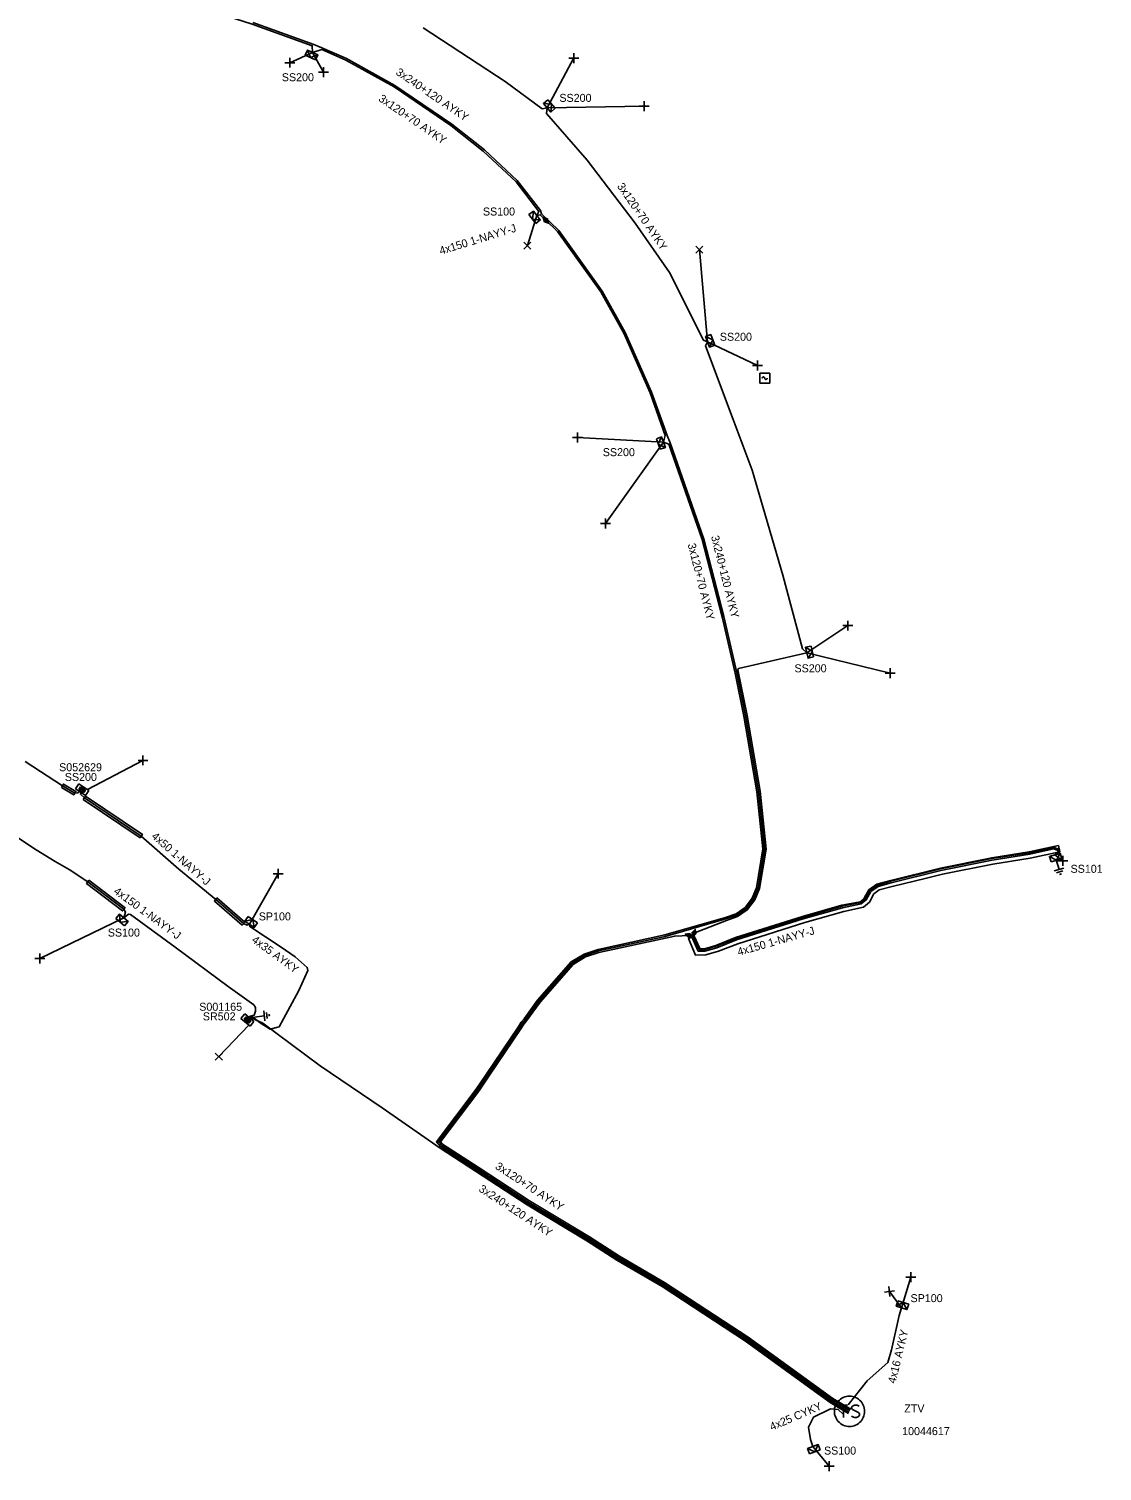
# Model space of a CAD drawing. Extents: x -763093 to -760976, y -1155572 to -1152009.
# Drawn here: x -761298.8 to -761164.7, y -1152669 to -1152488.8 of the extents above; entities that cross this region are included whole.
import ezdxf

# ---------------------------------------------------------------- set-up
doc = ezdxf.new("R2010")
doc.units = 0
for name, color, linetype in [('Vrstva 1', 7, 'Continuous'), ('Vrstva 14', 7, 'Continuous'), ('Vrstva 15', 7, 'Continuous'), ('Vrstva 19', 7, 'Continuous'), ('Vrstva 20', 7, 'Continuous'), ('Vrstva 25', 7, 'Continuous'), ('Vrstva 26', 7, 'Continuous'), ('Vrstva 27', 7, 'Continuous'), ('Vrstva 28', 7, 'Continuous'), ('Vrstva 29', 7, 'Continuous'), ('Vrstva 30', 7, 'Continuous'), ('Vrstva 31', 7, 'Continuous'), ('Vrstva 33', 7, 'Continuous'), ('Vrstva 34', 7, 'Continuous'), ('Vrstva 4', 7, 'Continuous'), ('Vrstva 5', 7, 'Continuous'), ('Vrstva 59', 7, 'Continuous'), ('Vrstva 6', 7, 'Continuous'), ('Vrstva 8', 7, 'Continuous'), ('Vrstva 9', 7, 'Continuous')]:
    doc.layers.add(name, color=color, linetype=linetype)

# ---------------------------------------------------------------- blocks, each defined once
blk = doc.blocks.new('NN870')
at = {"layer": 'Vrstva 4'}
for points in [[(0, -0.25), (0.5, 0), (0, 0.25), (-0.5, 0), (0, -0.25)], [(0.37, 0), (0, 0.19), (-0.36, 0), (0, -0.19), (0.37, 0)], [(0.24, 0), (0, 0.12), (-0.25, 0), (0, -0.12), (0.24, 0)], [(0.12, 0), (0, 0.06), (-0.13, 0), (0, -0.06), (0.12, 0)]]:
    blk.add_lwpolyline(points, dxfattribs=at)
blk = doc.blocks.new('NN800')
at = {"layer": 'Vrstva 1'}
for points in [[(-0.44, 0.44), (0.44, -0.44)], [(-0.44, -0.44), (0.44, 0.44)]]:
    blk.add_lwpolyline(points, dxfattribs=at)
blk = doc.blocks.new('NN620')
at = {"layer": 'Vrstva 8'}
for points in [[(0.75, 0), (-0.75, 0)], [(-0.75, 0), (-0.75, -0.75)], [(0.75, -0.75), (0.75, 0)], [(-0.75, -0.75), (0.75, -0.75)], [(0.37, -0.18), (-0.38, -0.18)], [(-0.38, -0.18), (-0.38, -0.56)], [(-0.38, -0.56), (0.37, -0.56)], [(0.32, -0.23), (-0.33, -0.23)], [(-0.33, -0.23), (-0.33, -0.51)], [(-0.33, -0.51), (0.32, -0.51)], [(0.27, -0.27), (-0.28, -0.27)], [(-0.28, -0.27), (-0.28, -0.46)], [(-0.28, -0.46), (0.27, -0.46)], [(0.23, -0.32), (-0.23, -0.32)], [(-0.23, -0.32), (-0.23, -0.42)], [(-0.23, -0.42), (0.23, -0.42)], [(-0.19, -0.37), (0.19, -0.37)], [(0.23, -0.42), (0.23, -0.32)], [(0.27, -0.46), (0.27, -0.27)], [(0.32, -0.51), (0.32, -0.23)], [(0.37, -0.56), (0.37, -0.18)]]:
    blk.add_lwpolyline(points, dxfattribs=at)
blk = doc.blocks.new('NN630')
at = {"layer": 'Vrstva 9'}
for points in [[(0, -0.7), (-0.7, 0)], [(-0.7, -0.7), (-0.7, 0), (0.7, 0), (0.7, -0.7)], [(-0.7, -0.7), (0.7, -0.7)], [(0, -0.7), (0.7, 0)]]:
    blk.add_lwpolyline(points, dxfattribs=at)
blk = doc.blocks.new('NN810')
at = {"layer": 'Vrstva 14'}
for points in [[(0, -0.64), (0, -1.89)], [(0.63, -1.89), (-0.62, -1.89)], [(0.39, -2.2), (-0.4, -2.2)], [(0, -2.52), (-0.12, -2.52)], [(0.14, -2.52), (0, -2.52)]]:
    blk.add_lwpolyline(points, dxfattribs=at)
blk = doc.blocks.new('NN740')
at = {"layer": 'Vrstva 1'}
for points in [[(0.62, 0.62), (-0.63, 0.62)], [(-0.63, 0.62), (-0.63, -0.63)], [(0, 0), (0, 0.01), (0, 0.03), (-0.01, 0.05), (-0.01, 0.06), (-0.02, 0.08), (-0.03, 0.09), (-0.04, 0.1), (-0.05, 0.11), (-0.06, 0.12), (-0.08, 0.13), (-0.09, 0.14), (-0.11, 0.14), (-0.12, 0.15), (-0.14, 0.15), (-0.15, 0.15), (-0.17, 0.15), (-0.18, 0.15), (-0.2, 0.15), (-0.21, 0.14), (-0.23, 0.13), (-0.24, 0.12), (-0.26, 0.11), (-0.27, 0.1), (-0.28, 0.09), (-0.29, 0.08), (-0.29, 0.06), (-0.3, 0.05), (-0.3, 0.03), (-0.31, 0.02), (-0.31, 0), (-0.31, 0)], [(0.62, -0.63), (0.62, 0.62)], [(-0.63, -0.63), (0.62, -0.63)], [(0, 0), (0, -0.02), (0, -0.03), (0.01, -0.05), (0.01, -0.06), (0.02, -0.08), (0.03, -0.09), (0.04, -0.1), (0.05, -0.11), (0.06, -0.12), (0.07, -0.13), (0.09, -0.14), (0.1, -0.15), (0.12, -0.15), (0.13, -0.15), (0.15, -0.15), (0.16, -0.15), (0.18, -0.15), (0.19, -0.15), (0.21, -0.14), (0.22, -0.14), (0.24, -0.13), (0.25, -0.12), (0.26, -0.11), (0.27, -0.09), (0.28, -0.08), (0.29, -0.07), (0.29, -0.05), (0.3, -0.04), (0.3, -0.02), (0.3, -0.01), (0.3, -0.01)]]:
    blk.add_lwpolyline(points, dxfattribs=at)
blk = doc.blocks.new('NN610')
at = {"layer": 'Vrstva 6'}
for points in [[(1.88, 0), (1.87, 0.2), (1.84, 0.39), (1.79, 0.58), (1.72, 0.77), (1.63, 0.94), (1.52, 1.11), (1.4, 1.26), (1.26, 1.4), (1.1, 1.53), (0.94, 1.63), (0.76, 1.72), (0.58, 1.8), (0.19, 1.88), (0.19, 1.88), (-0.01, 1.89), (-0.21, 1.88), (-0.4, 1.85), (-0.59, 1.8), (-0.78, 1.72), (-0.95, 1.63), (-1.12, 1.53), (-1.27, 1.4), (-1.41, 1.26), (-1.54, 1.11), (-1.64, 0.94), (-1.73, 0.77), (-1.8, 0.58), (-1.86, 0.39), (-1.89, 0.2), (-1.9, 0), (-1.89, -0.2), (-1.86, -0.39), (-1.8, -0.58), (-1.73, -0.77), (-1.64, -0.95), (-1.54, -1.11), (-1.41, -1.27), (-1.27, -1.41), (-1.12, -1.53), (-0.95, -1.64), (-0.78, -1.73), (-0.59, -1.8), (-0.4, -1.85), (-0.21, -1.88), (-0.01, -1.89), (0.19, -1.88), (0.39, -1.85), (0.58, -1.8), (0.76, -1.73), (0.94, -1.64), (1.1, -1.53), (1.26, -1.41), (1.4, -1.27), (1.52, -1.11), (1.63, -0.95), (1.72, -0.77), (1.79, -0.58), (1.84, -0.39), (1.87, -0.2), (1.88, 0)], [(-1.27, 0.78), (-0.26, 0.78)], [(-0.76, 0.78), (-0.76, -0.79)], [(1.19, 0.66), (0.94, 0.78), (0.62, 0.78), (0.37, 0.66), (0.24, 0.47), (0.24, 0.4), (0.37, 0.22), (1.12, -0.16), (1.25, -0.32), (1.25, -0.48), (1.12, -0.67), (0.87, -0.79), (0.62, -0.79), (0.49, -0.73), (0.24, -0.6)]]:
    blk.add_lwpolyline(points, dxfattribs=at)

msp = doc.modelspace()

# ---------------------------------------------------------------- linework, layer by layer
at = {"layer": 'Vrstva 20'}
for points in [[(-761294.76, -1152583.57), (-761294.5, -1152583.15), (-761292.95, -1152584.08), (-761293.21, -1152584.51)], [(-761292.02, -1152585.09), (-761291.74, -1152584.67), (-761284.64, -1152589.44), (-761284.92, -1152589.86)], [(-761169.99, -1152591.64), (-761173.69, -1152592.43), (-761178.35, -1152593.17), (-761184.63, -1152594.41), (-761186.66, -1152594.91), (-761190.94, -1152595.95), (-761192.54, -1152596.39), (-761193.24, -1152596.88), (-761193.77, -1152597.92), (-761194.53, -1152598.55), (-761196.97, -1152599.06), (-761201.83, -1152600.46), (-761210.22, -1152603.1), (-761212.62, -1152604.04), (-761214.2, -1152604.51), (-761215.52, -1152604.52), (-761216.37, -1152602.45), (-761215.68, -1152602.17), (-761214.99, -1152603.72), (-761214.38, -1152603.74), (-761212.95, -1152603.32), (-761210.5, -1152602.34), (-761202.15, -1152599.72), (-761197.21, -1152598.3), (-761194.93, -1152597.86), (-761194.42, -1152597.43), (-761193.84, -1152596.38), (-761192.83, -1152595.68), (-761191.12, -1152595.2), (-761184.9, -1152593.67), (-761178.48, -1152592.37), (-761173.81, -1152591.63), (-761170.16, -1152590.84)], [(-761291.31, -1152595.17), (-761286.8, -1152598.6), (-761287.1, -1152599), (-761291.61, -1152595.57)], [(-761275.31, -1152597.39), (-761271.84, -1152600.39), (-761272.16, -1152600.77), (-761275.63, -1152597.77)]]:
    msp.add_lwpolyline(points, close=True, dxfattribs=at)
at = {"layer": 'Vrstva 5'}
for points in [[(-761235.34, -1152512.11), (-761235.07, -1152511.59), (-761237.92, -1152507.88), (-761242.03, -1152504.06), (-761246.1, -1152500.85), (-761253.18, -1152496.02), (-761259.2, -1152492.69), (-761262.19, -1152491.37), (-761263.36, -1152491.73), (-761263.41, -1152490.89), (-761270.9, -1152488.19), (-761283.12, -1152484.23), (-761289.31, -1152482.44), (-761292.84, -1152481.77), (-761293.4, -1152482.06)], [(-761196.21, -1152661.44), (-761198.45, -1152660.11), (-761209.05, -1152652.43), (-761219.48, -1152645.6), (-761225.13, -1152642.3), (-761228.87, -1152639.9), (-761236.35, -1152635.42), (-761242.79, -1152631.21), (-761247.21, -1152628.32), (-761247.63, -1152627.87), (-761242.76, -1152621.39), (-761241.52, -1152619.55), (-761237.52, -1152613.64), (-761237.13, -1152613.02), (-761236.78, -1152612.6), (-761235.09, -1152610.28), (-761230.92, -1152605.52), (-761229.34, -1152604.57), (-761227.64, -1152604.01), (-761219.29, -1152602.2), (-761211.7, -1152600.01), (-761210.35, -1152599.53), (-761209.18, -1152598.73), (-761208.25, -1152597.53), (-761207.7, -1152596.17), (-761206.89, -1152591.26), (-761207.65, -1152584.09), (-761209.26, -1152574.64), (-761210.35, -1152569.25), (-761211.96, -1152562.2), (-761214.49, -1152552.55), (-761218.69, -1152540.5), (-761219.07, -1152539.58), (-761221, -1152534.17), (-761224.3, -1152526.73), (-761227.18, -1152521.56), (-761232.61, -1152514), (-761234.74, -1152511.91), (-761234.89, -1152511.49), (-761237.78, -1152507.74), (-761241.9, -1152503.9), (-761245.98, -1152500.69), (-761253.08, -1152495.85), (-761259.11, -1152492.51), (-761262.19, -1152491.15), (-761263.21, -1152490.75), (-761270.84, -1152488)], [(-761215.7, -1152601.78), (-761211.63, -1152600.2), (-761210.26, -1152599.71), (-761209.04, -1152598.88), (-761208.08, -1152597.63), (-761207.51, -1152596.22), (-761206.69, -1152591.27), (-761207.45, -1152584.06), (-761209.06, -1152574.6), (-761210.22, -1152568.9), (-761210.15, -1152568.73), (-761201.59, -1152566.75), (-761202.14, -1152566.26), (-761204.58, -1152557.04), (-761208.43, -1152543.95), (-761210.8, -1152537.58), (-761214.27, -1152528.39), (-761214.01, -1152527.89), (-761214.52, -1152527.68), (-761218.76, -1152519.21), (-761223.05, -1152513.05), (-761229.04, -1152505.18), (-761234.13, -1152499.37), (-761234.05, -1152498.65), (-761234.67, -1152498.77), (-761239.31, -1152495.36), (-761249.54, -1152488.65)], [(-761235.34, -1152512.11), (-761234.91, -1152512.02), (-761234.2, -1152512.71)], [(-761196.31, -1152661.62), (-761198.55, -1152660.27), (-761209.17, -1152652.59), (-761219.58, -1152645.78), (-761225.23, -1152642.48), (-761228.97, -1152640.06), (-761236.45, -1152635.59), (-761242.89, -1152631.37), (-761247.33, -1152628.48), (-761247.88, -1152627.86), (-761242.92, -1152621.27), (-761241.69, -1152619.44), (-761237.69, -1152613.53), (-761237.29, -1152612.9), (-761236.94, -1152612.48), (-761235.25, -1152610.16), (-761231.05, -1152605.36), (-761229.42, -1152604.39), (-761227.69, -1152603.82), (-761219.34, -1152602.01), (-761211.76, -1152599.82), (-761210.44, -1152599.35), (-761209.32, -1152598.58), (-761208.43, -1152597.43), (-761207.89, -1152596.12), (-761207.09, -1152591.25), (-761207.85, -1152584.12), (-761209.46, -1152574.68), (-761210.55, -1152569.29), (-761212.16, -1152562.25), (-761214.69, -1152552.61), (-761218.85, -1152540.68), (-761219.51, -1152540.43), (-761219.29, -1152539.58), (-761221.18, -1152534.25), (-761224.48, -1152526.81), (-761227.34, -1152521.66), (-761232.77, -1152514.12), (-761234.2, -1152512.71)], [(-761299.29, -1152580.33), (-761294.63, -1152583.36), (-761293.08, -1152584.29), (-761292.7, -1152584.24), (-761292.48, -1152584.1)], [(-761271.24, -1152600.67), (-761271.56, -1152600.78), (-761272, -1152600.58), (-761275.47, -1152597.58), (-761280.1, -1152593.77), (-761284.78, -1152589.65), (-761291.88, -1152584.88), (-761292.37, -1152584.42), (-761292.3, -1152584.23)], [(-761271.41, -1152612.24), (-761270.67, -1152612.04), (-761270.5, -1152611.53), (-761270.51, -1152611.08), (-761270.7, -1152610.76), (-761273.91, -1152608.43), (-761280.53, -1152603.55), (-761286.14, -1152599.44), (-761286.39, -1152599.39), (-761286.96, -1152599.87), (-761286.75, -1152599.15), (-761286.95, -1152598.8), (-761291.46, -1152595.37), (-761293.78, -1152593.83), (-761295.52, -1152592.85), (-761297.91, -1152591.39), (-761305.81, -1152586.17)], [(-761215.7, -1152601.78), (-761215.82, -1152602.09), (-761215.05, -1152603.82), (-761214.36, -1152603.84), (-761212.92, -1152603.42), (-761210.46, -1152602.44), (-761202.12, -1152599.81), (-761197.18, -1152598.4), (-761194.89, -1152597.96), (-761194.34, -1152597.5), (-761193.77, -1152596.45), (-761192.78, -1152595.77), (-761191.1, -1152595.29), (-761184.88, -1152593.76), (-761178.47, -1152592.47), (-761173.79, -1152591.73), (-761170.7, -1152591.06), (-761170.01, -1152591.31), (-761170.05, -1152591.87), (-761170.6, -1152592), (-761170.23, -1152591.73), (-761170.21, -1152591.45), (-761170.72, -1152591.26), (-761173.75, -1152591.93), (-761178.43, -1152592.67), (-761184.84, -1152593.96), (-761191.04, -1152595.49), (-761192.7, -1152595.95), (-761193.61, -1152596.59), (-761194.18, -1152597.62), (-761194.8, -1152598.14), (-761197.14, -1152598.6), (-761202.06, -1152600.01), (-761210.4, -1152602.62), (-761212.86, -1152603.6), (-761214.34, -1152604.04), (-761215.19, -1152604.02), (-761216, -1152602.18), (-761216.31, -1152602.07)], [(-761271.27, -1152612.35), (-761270.89, -1152612.25), (-761269.93, -1152612.98), (-761268.68, -1152613.79), (-761267.55, -1152613.49), (-761266.98, -1152612.48), (-761265.07, -1152608.93), (-761263.94, -1152606.43), (-761264.04, -1152606.06), (-761265.54, -1152604.76), (-761267.31, -1152603.52), (-761271.2, -1152600.97), (-761271.24, -1152600.67)], [(-761196.11, -1152661.27), (-761198.33, -1152659.94), (-761208.94, -1152652.26), (-761219.37, -1152645.44), (-761225.02, -1152642.13), (-761228.76, -1152639.73), (-761236.24, -1152635.25), (-761242.68, -1152631.04), (-761247.11, -1152628.15), (-761247.38, -1152627.88), (-761242.6, -1152621.51), (-761241.35, -1152619.66), (-761237.35, -1152613.75), (-761236.97, -1152613.14), (-761236.62, -1152612.72), (-761234.93, -1152610.41), (-761230.79, -1152605.68), (-761229.26, -1152604.75), (-761227.59, -1152604.2), (-761218.11, -1152602.15), (-761216.31, -1152602.07)], [(-761196.41, -1152661.79), (-761198.67, -1152660.44), (-761209.28, -1152652.76), (-761219.69, -1152645.95), (-761225.34, -1152642.65), (-761229.08, -1152640.24), (-761236.56, -1152635.75), (-761243, -1152631.54), (-761247.43, -1152628.65), (-761254.65, -1152623.62), (-761262.43, -1152618.37), (-761269.57, -1152613.03), (-761270.94, -1152612.41), (-761271.16, -1152612.45)], [(-761189.75, -1152648.6), (-761190.05, -1152649.55), (-761191.01, -1152653.85), (-761191.46, -1152655.42), (-761194.04, -1152657.74), (-761196.43, -1152660.74)], [(-761197.07, -1152661.89), (-761197.69, -1152661.3), (-761198.66, -1152661.23), (-761200.75, -1152662.26), (-761201.39, -1152663.53), (-761201.15, -1152665.07), (-761200.85, -1152665.94)]]:
    msp.add_lwpolyline(points, dxfattribs=at)
at = {"layer": 'Vrstva 59'}
for points in [[(-761263.36, -1152491.73), (-761266.2, -1152493.01)], [(-761263.36, -1152491.73), (-761262, -1152494.18)], [(-761234.05, -1152498.65), (-761230.7, -1152492.42)], [(-761234.05, -1152498.65), (-761221.93, -1152498.45)], [(-761235.34, -1152512.11), (-761236.51, -1152515.87)], [(-761214.01, -1152527.89), (-761215.03, -1152516.37)], [(-761214.01, -1152527.89), (-761207.77, -1152530.86)], [(-761219.51, -1152540.43), (-761230.26, -1152539.83)], [(-761219.51, -1152540.43), (-761226.77, -1152550.59)], [(-761201.59, -1152566.75), (-761196.48, -1152563.36)], [(-761201.59, -1152566.75), (-761191.18, -1152569.3)], [(-761291.5, -1152583.85), (-761284.56, -1152580.19)], [(-761170.6, -1152592), (-761169.61, -1152592.73)], [(-761271.24, -1152600.67), (-761267.67, -1152594.35)], [(-761286.96, -1152599.87), (-761297.46, -1152604.95)], [(-761271.33, -1152613.29), (-761275.08, -1152617.21)], [(-761189.75, -1152648.6), (-761188.6, -1152644.77)], [(-761189.75, -1152648.6), (-761191.27, -1152646.56)], [(-761200.85, -1152665.94), (-761198.79, -1152668.39)]]:
    msp.add_lwpolyline(points, dxfattribs=at)

# ---------------------------------------------------------------- block references
at = {"layer": 'Vrstva 15'}
for p, rotation in [((-761170.6, -1152592), 16.015438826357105), ((-761271.27, -1152612.35), 97.27511389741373)]:
    msp.add_blockref('NN810', p, dxfattribs=dict(at, rotation=rotation))
at = {"layer": 'Vrstva 19'}
for p, rotation in [((-761234.2, -1152512.71), -47.41776644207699), ((-761216.31, -1152602.07), -18.8247110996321), ((-761215.7, -1152601.78), 71.17528887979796)]:
    msp.add_blockref('NN870', p, dxfattribs=dict(at, rotation=rotation))
at = {"layer": 'Vrstva 25'}
msp.add_blockref('NN610', (-761196.26, -1152661.53), dxfattribs=at)
at = {"layer": 'Vrstva 28'}
for p, rotation in [((-761292.38, -1152584.17), 146.81417223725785), ((-761271.27, -1152612.35), -39.82017213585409)]:
    msp.add_blockref('NN620', p, dxfattribs=dict(at, rotation=rotation))
at = {"layer": 'Vrstva 31'}
for p, rotation in [((-761263.36, -1152491.73), -23.857133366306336), ((-761234.05, -1152498.65), 131.22081392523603), ((-761235.34, -1152512.11), -51.458040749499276), ((-761214.01, -1152527.89), 110.68574995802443), ((-761219.51, -1152540.43), -70.7802277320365), ((-761201.59, -1152566.75), 103.0239443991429), ((-761170.6, -1152592), 16.015438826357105), ((-761286.96, -1152599.87), -39.68655563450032), ((-761271.24, -1152600.67), 145.40994723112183), ((-761189.75, -1152648.6), 162.4744306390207), ((-761200.85, -1152665.94), 21.27430152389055)]:
    msp.add_blockref('NN630', p, dxfattribs=dict(at, rotation=rotation))
at = {"layer": 'Vrstva 34'}
for p, rotation in [((-761266.2, -1152493.01), 45), ((-761230.7, -1152492.43), 45), ((-761262, -1152494.18), 45), ((-761221.93, -1152498.45), 45), ((-761207.77, -1152530.86), 45), ((-761230.26, -1152539.83), 45), ((-761226.77, -1152550.59), 45), ((-761196.48, -1152563.36), 45), ((-761191.18, -1152569.3), 45), ((-761284.56, -1152580.19), 45), ((-761169.61, -1152592.73), 45.00000009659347), ((-761267.67, -1152594.35), 45), ((-761297.46, -1152604.95), 45), ((-761188.6, -1152644.77), 44.99999995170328), ((-761191.27, -1152646.56), 140.9061411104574), ((-761198.79, -1152668.39), 45)]:
    msp.add_blockref('NN800', p, dxfattribs=dict(at, rotation=rotation))
for name, p in [('NN800', (-761236.51, -1152515.87)), ('NN800', (-761215.03, -1152516.37)), ('NN740', (-761206.86, -1152532.43)), ('NN800', (-761275.08, -1152617.21))]:
    msp.add_blockref(name, p, dxfattribs=at)

# ---------------------------------------------------------------- texts
at = {"layer": 'Vrstva 26'}
msp.add_text('10044617', height=1, dxfattribs=at).set_placement((-761189.69, -1152664.51))
at = {"layer": 'Vrstva 27'}
msp.add_text('ZTV', height=1, dxfattribs=at).set_placement((-761189.42, -1152661.67))
at = {"layer": 'Vrstva 29'}
for s, p in [('S052629', (-761295.04, -1152581.55)), ('S001165', (-761277.53, -1152611.48))]:
    msp.add_text(s, height=1, dxfattribs=at).set_placement(p)
at = {"layer": 'Vrstva 30'}
for s, p in [('SS200', (-761294.33, -1152582.77)), ('SR502', (-761277.08, -1152612.68))]:
    msp.add_text(s, height=1, dxfattribs=at).set_placement(p)
at = {"layer": 'Vrstva 33'}
for s, p in [('SS200', (-761267.21, -1152495.33)), ('SS200', (-761232.52, -1152497.91)), ('SS100', (-761242.08, -1152512.11)), ('SS200', (-761212.47, -1152527.76)), ('SS200', (-761227.1, -1152542.18)), ('SS200', (-761203.14, -1152569.19)), ('SS101', (-761168.64, -1152594.24)), ('SP100', (-761270.09, -1152600.19)), ('SS100', (-761288.96, -1152602.21)), ('SP100', (-761188.64, -1152647.89)), ('SS100', (-761199.45, -1152666.94))]:
    msp.add_text(s, height=1, dxfattribs=at).set_placement(p)
at = {"layer": 'Vrstva 6'}
for s, rotation, p in [('3x240+120 AYKY', 325.74, (-761253.05, -1152494.42)), ('3x120+70 AYKY', 325.731, (-761255.21, -1152497.72)), ('3x120+70 AYKY', 304.577, (-761225.36, -1152508.45)), ('4x150 1-NAYY-J', 17.036, (-761247.35, -1152517.02)), ('3x120+70 AYKY', 284.309, (-761216.5, -1152553.2)), ('3x240+120 AYKY', 284.131, (-761213.58, -1152552.22)), ('4x50 1-NAYY-J', 318.641, (-761283.58, -1152589.81)), ('4x150 1-NAYY-J', 323.773, (-761288.31, -1152596.74)), ('4x35 AYKY', 323.607, (-761271.06, -1152602.81)), ('4x150 1-NAYY-J', 15.964, (-761210.12, -1152604.63)), ('3x120+70 AYKY', 326.825, (-761240.63, -1152631.15)), ('3x240+120 AYKY', 326.862, (-761242.69, -1152633.97)), ('4x16 AYKY', 76.29, (-761190.53, -1152658.12)), ('4x25 CYKY', 23.251, (-761205.97, -1152663.97))]:
    msp.add_text(s, height=1, rotation=rotation, dxfattribs=at).set_placement(p)

doc.saveas('drawing.dxf')
